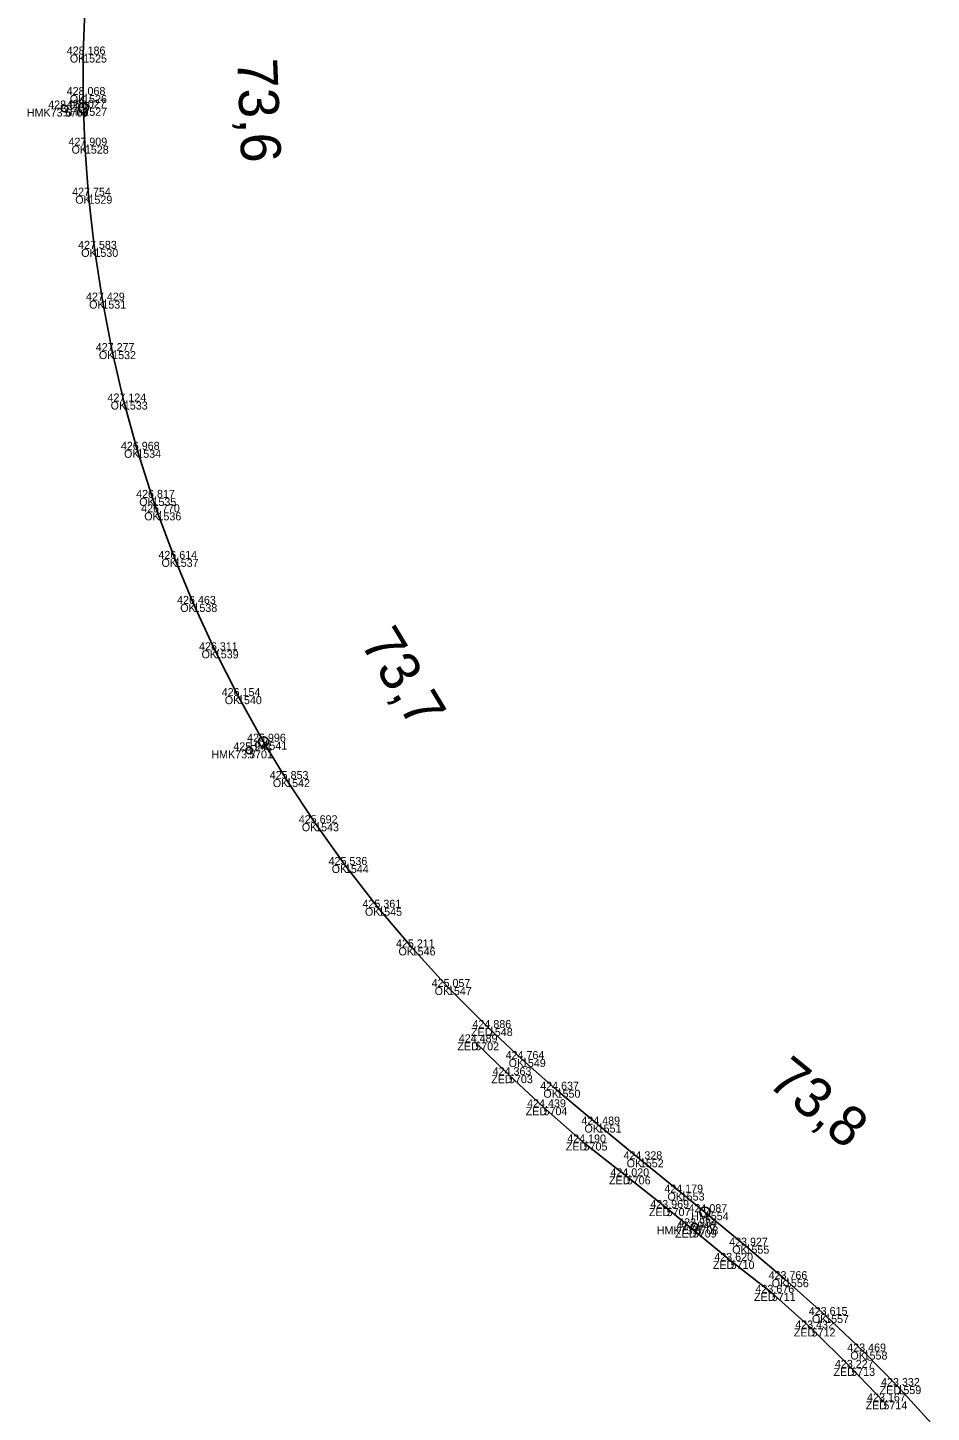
# Model space of a CAD drawing. Extents: x -621782 to -610392, y -1141853 to -1122321.
# Drawn here: x -619618.2 to -619482.8, y -1129568.6 to -1129361 of the extents above; entities that cross this region are included whole.
import ezdxf

# ---------------------------------------------------------------- set-up
doc = ezdxf.new("R2010")
doc.units = 0
for name, color, linetype in [('Vrstva 1', 7, 'Continuous'), ('Vrstva 13', 7, 'Continuous'), ('Vrstva 60', 7, 'Continuous'), ('Vrstva 61', 7, 'Continuous'), ('Vrstva 62', 7, 'Continuous'), ('Vrstva 7', 7, 'Continuous')]:
    doc.layers.add(name, color=color, linetype=linetype)

msp = doc.modelspace()

# ---------------------------------------------------------------- linework, layer by layer
at = {"layer": 'Vrstva 1'}
msp.add_lwpolyline([(-619609.62, -1129356.99), (-619609.9, -1129365.04), (-619609.91, -1129371.11), (-619609.87, -1129373.03), (-619609.64, -1129378.7), (-619609.1, -1129386.21), (-619608.21, -1129394.18), (-619607.02, -1129401.94), (-619605.55, -1129409.51), (-619603.8, -1129417.07), (-619601.79, -1129424.31), (-619599.51, -1129431.52), (-619598.76, -1129433.69), (-619596.17, -1129440.67), (-619593.37, -1129447.42), (-619590.17, -1129454.38), (-619586.69, -1129461.25), (-619582.88, -1129468.08), (-619579.48, -1129473.69), (-619575.13, -1129480.31), (-619570.67, -1129486.57), (-619565.68, -1129492.98), (-619560.66, -1129498.93), (-619555.23, -1129504.87), (-619549.1, -1129511.02), (-619544.14, -1129515.67), (-619538.95, -1129520.27), (-619532.79, -1129525.5), (-619526.47, -1129530.7), (-619520.34, -1129535.69), (-619516.73, -1129538.63), (-619510.64, -1129543.66), (-619504.73, -1129548.68), (-619498.7, -1129554.05), (-619492.94, -1129559.53), (-619487.87, -1129564.71), (-619482.8, -1129570.29)], dxfattribs=at)
at = {"layer": 'Vrstva 13'}
msp.add_lwpolyline([(-619489.97, -1129567), (-619494.79, -1129561.98), (-619500.73, -1129556.07), (-619506.69, -1129550.73), (-619512.86, -1129545.94), (-619518.53, -1129541.23), (-619522.45, -1129538.02), (-619528.43, -1129533.26), (-619534.9, -1129528.18), (-619540.9, -1129522.9), (-619546.08, -1129518.09), (-619551.14, -1129513.16)], dxfattribs=at)
at = {"layer": 'Vrstva 60'}
for p, q in [((-619609.9, -1129365.04), (-619609.9, -1129365.04)), ((-619612.68, -1129373.14), (-619612.68, -1129373.14)), ((-619609.91, -1129371.11), (-619609.91, -1129371.11)), ((-619609.87, -1129373.03), (-619609.87, -1129373.03)), ((-619609.64, -1129378.7), (-619609.64, -1129378.7)), ((-619609.1, -1129386.21), (-619609.1, -1129386.21)), ((-619608.21, -1129394.18), (-619608.21, -1129394.18)), ((-619607.02, -1129401.94), (-619607.02, -1129401.94)), ((-619605.55, -1129409.51), (-619605.55, -1129409.51)), ((-619603.8, -1129417.07), (-619603.8, -1129417.07)), ((-619601.79, -1129424.31), (-619601.79, -1129424.31)), ((-619599.51, -1129431.52), (-619599.51, -1129431.52)), ((-619598.76, -1129433.69), (-619598.76, -1129433.69)), ((-619596.17, -1129440.67), (-619596.17, -1129440.67)), ((-619593.37, -1129447.42), (-619593.37, -1129447.42)), ((-619590.17, -1129454.38), (-619590.17, -1129454.38)), ((-619586.69, -1129461.25), (-619586.69, -1129461.25)), ((-619582.88, -1129468.08), (-619582.88, -1129468.08)), ((-619585.03, -1129469.38), (-619585.03, -1129469.38)), ((-619579.48, -1129473.69), (-619579.48, -1129473.69)), ((-619575.13, -1129480.31), (-619575.13, -1129480.31)), ((-619570.67, -1129486.57), (-619570.67, -1129486.57)), ((-619565.68, -1129492.98), (-619565.68, -1129492.98)), ((-619560.66, -1129498.93), (-619560.66, -1129498.93)), ((-619555.23, -1129504.87), (-619555.23, -1129504.87)), ((-619549.1, -1129511.02), (-619549.1, -1129511.02)), ((-619551.14, -1129513.16), (-619551.14, -1129513.16)), ((-619544.14, -1129515.67), (-619544.14, -1129515.67)), ((-619546.08, -1129518.09), (-619546.08, -1129518.09)), ((-619538.95, -1129520.27), (-619538.95, -1129520.27)), ((-619540.9, -1129522.9), (-619540.9, -1129522.9)), ((-619532.79, -1129525.5), (-619532.79, -1129525.5)), ((-619534.9, -1129528.18), (-619534.9, -1129528.18)), ((-619526.47, -1129530.7), (-619526.47, -1129530.7)), ((-619528.43, -1129533.26), (-619528.43, -1129533.26)), ((-619520.34, -1129535.69), (-619520.34, -1129535.69)), ((-619522.45, -1129538.02), (-619522.45, -1129538.02)), ((-619516.73, -1129538.63), (-619516.73, -1129538.63)), ((-619518.53, -1129541.23), (-619518.53, -1129541.23)), ((-619518.28, -1129540.76), (-619518.28, -1129540.76)), ((-619510.64, -1129543.66), (-619510.64, -1129543.66)), ((-619512.86, -1129545.94), (-619512.86, -1129545.94)), ((-619504.73, -1129548.68), (-619504.73, -1129548.68)), ((-619506.69, -1129550.73), (-619506.69, -1129550.73)), ((-619498.7, -1129554.05), (-619498.7, -1129554.05)), ((-619500.73, -1129556.07), (-619500.73, -1129556.07)), ((-619492.94, -1129559.53), (-619492.94, -1129559.53)), ((-619494.79, -1129561.98), (-619494.79, -1129561.98)), ((-619487.87, -1129564.71), (-619487.87, -1129564.71)), ((-619489.97, -1129567), (-619489.97, -1129567))]:
    msp.add_line(p, q, dxfattribs=at)
at = {"layer": 'Vrstva 7'}
for p, q in [((-619612.68, -1129373.09), (-619612.67, -1129373.19)), ((-619585.06, -1129469.34), (-619585, -1129469.42)), ((-619518.31, -1129540.73), (-619518.24, -1129540.79))]:
    msp.add_line(p, q, dxfattribs=at)
for centre, radius in [((-619612.68, -1129373.14), 0.5), ((-619609.87, -1129373.03), 0.75), ((-619582.88, -1129468.08), 0.75), ((-619585.03, -1129469.38), 0.5), ((-619516.73, -1129538.63), 0.75), ((-619518.28, -1129540.76), 0.5)]:
    msp.add_circle(centre, radius, dxfattribs=at)

# ---------------------------------------------------------------- texts
at = {"layer": 'Vrstva 60'}
for s, p in [('1525', (-619609.9, -1129366.24)), ('1526', (-619609.91, -1129372.31)), ('5700', (-619612.68, -1129374.34)), ('1527', (-619609.87, -1129374.23)), ('1528', (-619609.64, -1129379.9)), ('1529', (-619609.1, -1129387.41)), ('1530', (-619608.21, -1129395.38)), ('1531', (-619607.02, -1129403.14)), ('1532', (-619605.55, -1129410.71)), ('1533', (-619603.8, -1129418.27)), ('1534', (-619601.79, -1129425.51)), ('1535', (-619599.51, -1129432.72)), ('1536', (-619598.76, -1129434.89)), ('1537', (-619596.17, -1129441.86)), ('1538', (-619593.37, -1129448.62)), ('1539', (-619590.17, -1129455.58)), ('1540', (-619586.69, -1129462.45)), ('1541', (-619582.88, -1129469.28)), ('5701', (-619585.03, -1129470.58)), ('1542', (-619579.48, -1129474.89)), ('1543', (-619575.13, -1129481.51)), ('1544', (-619570.67, -1129487.77)), ('1545', (-619565.68, -1129494.18)), ('1546', (-619560.66, -1129500.13)), ('1547', (-619555.23, -1129506.07)), ('1548', (-619549.1, -1129512.22)), ('5702', (-619551.14, -1129514.36)), ('1549', (-619544.14, -1129516.87)), ('5703', (-619546.08, -1129519.29)), ('1550', (-619538.95, -1129521.47)), ('5704', (-619540.9, -1129524.1)), ('1551', (-619532.79, -1129526.7)), ('5705', (-619534.9, -1129529.38)), ('1552', (-619526.47, -1129531.9)), ('5706', (-619528.43, -1129534.46)), ('1553', (-619520.34, -1129536.89)), ('5707', (-619522.45, -1129539.22)), ('1554', (-619516.73, -1129539.83)), ('5709', (-619518.53, -1129542.43)), ('5708', (-619518.28, -1129541.96)), ('1555', (-619510.64, -1129544.85)), ('5710', (-619512.86, -1129547.14)), ('1556', (-619504.73, -1129549.88)), ('5711', (-619506.69, -1129551.93)), ('1557', (-619498.7, -1129555.25)), ('5712', (-619500.73, -1129557.27)), ('1558', (-619492.94, -1129560.73)), ('5713', (-619494.79, -1129563.18)), ('1559', (-619487.87, -1129565.91)), ('5714', (-619489.97, -1129568.2))]:
    msp.add_text(s, height=1.2, dxfattribs=at).set_placement(p)
at = {"layer": 'Vrstva 61'}
for s, p in [('428.186', (-619612.36, -1129365.04)), ('428.068', (-619612.37, -1129371.11)), ('428.066', (-619615.13, -1129373.14)), ('428.027', (-619612.32, -1129373.03)), ('427.909', (-619612.1, -1129378.7)), ('427.754', (-619611.55, -1129386.21)), ('427.583', (-619610.66, -1129394.18)), ('427.429', (-619609.47, -1129401.94)), ('427.277', (-619608.01, -1129409.51)), ('427.124', (-619606.25, -1129417.07)), ('426.968', (-619604.24, -1129424.31)), ('426.817', (-619601.96, -1129431.52)), ('426.770', (-619601.21, -1129433.69)), ('426.614', (-619598.62, -1129440.67)), ('426.463', (-619595.82, -1129447.42)), ('426.311', (-619592.53, -1129454.38)), ('426.154', (-619589.14, -1129461.25)), ('425.941', (-619587.39, -1129469.38)), ('425.996', (-619585.33, -1129468.08)), ('425.853', (-619581.94, -1129473.69)), ('425.692', (-619577.58, -1129480.31)), ('425.536', (-619573.12, -1129486.57)), ('425.361', (-619568.04, -1129492.98)), ('425.211', (-619563.02, -1129498.93)), ('425.057', (-619557.68, -1129504.87)), ('424.886', (-619551.55, -1129511.02)), ('424.489', (-619553.6, -1129513.16)), ('424.764', (-619546.59, -1129515.67)), ('424.363', (-619548.53, -1129518.09)), ('424.637', (-619541.4, -1129520.27)), ('424.439', (-619543.36, -1129522.9)), ('424.489', (-619535.24, -1129525.5)), ('424.190', (-619537.35, -1129528.18)), ('424.328', (-619528.92, -1129530.7)), ('424.020', (-619530.88, -1129533.26)), ('424.179', (-619522.8, -1129535.69)), ('423.969', (-619524.9, -1129538.02)), ('424.087', (-619519.18, -1129538.63)), ('423.946', (-619520.98, -1129541.23)), ('423.984', (-619520.73, -1129540.76)), ('423.927', (-619513.09, -1129543.66)), ('423.620', (-619515.31, -1129545.94)), ('423.766', (-619507.18, -1129548.68)), ('423.676', (-619509.14, -1129550.73)), ('423.615', (-619501.16, -1129554.05)), ('423.432', (-619503.18, -1129556.07)), ('423.469', (-619495.39, -1129559.53)), ('423.227', (-619497.24, -1129561.98)), ('423.332', (-619490.32, -1129564.71)), ('423.167', (-619492.42, -1129567))]:
    msp.add_text(s, height=1.2, dxfattribs=at).set_placement(p)
at = {"layer": 'Vrstva 62'}
for s, p in [('OK', (-619611.89, -1129366.24)), ('OK', (-619611.9, -1129372.31)), ('HMK73.6', (-619618.34, -1129374.34)), ('HM', (-619611.91, -1129374.23)), ('OK', (-619611.63, -1129379.9)), ('OK', (-619611.08, -1129387.41)), ('OK', (-619610.19, -1129395.38)), ('OK', (-619609, -1129403.14)), ('OK', (-619607.54, -1129410.71)), ('OK', (-619605.78, -1129418.27)), ('OK', (-619603.77, -1129425.51)), ('OK', (-619601.49, -1129432.72)), ('OK', (-619600.74, -1129434.89)), ('OK', (-619598.15, -1129441.86)), ('OK', (-619595.35, -1129448.62)), ('OK', (-619592.15, -1129455.58)), ('OK', (-619588.67, -1129462.45)), ('HM', (-619584.91, -1129469.28)), ('HMK73.7', (-619590.69, -1129470.58)), ('OK', (-619581.47, -1129474.89)), ('OK', (-619577.12, -1129481.51)), ('OK', (-619572.65, -1129487.77)), ('OK', (-619567.67, -1129494.18)), ('OK', (-619562.64, -1129500.13)), ('OK', (-619557.22, -1129506.07)), ('ZED', (-619551.77, -1129512.22)), ('ZED', (-619553.82, -1129514.36)), ('OK', (-619546.13, -1129516.87)), ('ZED', (-619548.75, -1129519.29)), ('OK', (-619540.93, -1129521.47)), ('ZED', (-619543.58, -1129524.1)), ('OK', (-619534.77, -1129526.7)), ('ZED', (-619537.57, -1129529.38)), ('OK', (-619528.45, -1129531.9)), ('ZED', (-619531.1, -1129534.46)), ('OK', (-619522.33, -1129536.89)), ('ZED', (-619525.12, -1129539.22)), ('HM', (-619518.77, -1129539.83)), ('HMK73.8', (-619523.94, -1129541.96)), ('ZED', (-619521.2, -1129542.43)), ('OK', (-619512.63, -1129544.85)), ('ZED', (-619515.53, -1129547.14)), ('OK', (-619506.71, -1129549.88)), ('ZED', (-619509.36, -1129551.93)), ('OK', (-619500.68, -1129555.25)), ('ZED', (-619503.4, -1129557.27)), ('OK', (-619494.92, -1129560.73)), ('ZED', (-619497.46, -1129563.18)), ('ZED', (-619490.54, -1129565.91)), ('ZED', (-619492.64, -1129568.2))]:
    msp.add_text(s, height=1.2, dxfattribs=at).set_placement(p)
at = {"layer": 'Vrstva 7'}
for s, rotation, p in [('73,6', 272.3035, (-619586.82, -1129365.74)), ('73,7', 301.1946, (-619568.45, -1129453.28)), ('73,8', 320.8292, (-619507.57, -1129519.5))]:
    msp.add_text(s, height=6, rotation=rotation, dxfattribs=at).set_placement(p)

doc.saveas('drawing.dxf')
